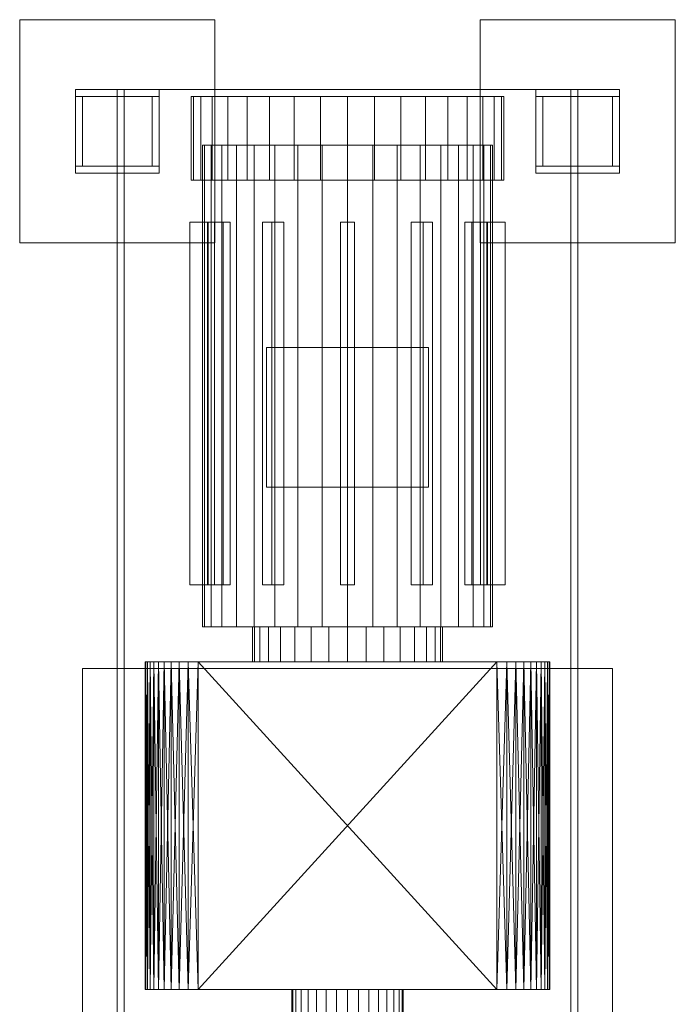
# Model space of a CAD drawing. Header units: millimetres. Extents: x -4395 to 65662, y -65530 to 6847.
# Tile 972 of 1034: x 59776 to 60246, y -16530 to -15825. Entities that reach past the tile are written whole.
import ezdxf

# ---------------------------------------------------------------- set-up
doc = ezdxf.new("R2010")
doc.units = ezdxf.units.MM
doc.layers.add('superior_secador', color=7, linetype='Continuous', lineweight=0)

msp = doc.modelspace()

# ---------------------------------------------------------------- linework, layer by layer
at = {"layer": 'superior_secador'}
for p, q in [((59776.134, -15985), (59776.134, -15825)), ((59776.134, -15825), (59916.134, -15825)), ((59916.134, -15825), (59916.134, -15985)), ((60106.134, -15985), (60106.134, -15825)), ((60106.134, -15825), (60246.134, -15825)), ((60246.134, -15825), (60246.134, -15985)), ((59816.134, -15880), (59816.134, -15875)), ((59816.134, -15875), (59876.134, -15875)), ((59876.134, -15880), (59816.134, -15880)), ((59816.134, -15930), (59816.134, -15880)), ((59816.134, -15880), (59821.134, -15880)), ((59821.134, -15880), (59821.134, -15930)), ((59846.134, -16675), (59846.134, -15875)), ((59846.134, -15875), (60176.134, -15875)), ((59846.134, -15875), (59851.134, -15875)), ((59851.134, -15875), (59851.134, -16675)), ((59871.134, -15930), (59871.134, -15880)), ((59871.134, -15880), (59876.134, -15880)), ((59876.134, -15875), (59876.134, -15880)), ((59876.134, -15880), (59876.134, -15930)), ((59900.835, -15880), (59899.134, -15880)), ((59899.134, -15880), (59899.134, -15940)), ((59905.888, -15880), (59900.835, -15880)), ((59900.835, -15880), (59900.835, -15940)), ((59914.139, -15880), (59905.888, -15880)), ((59905.888, -15880), (59905.888, -15940)), ((59925.337, -15880), (59914.139, -15880)), ((59914.139, -15880), (59914.139, -15940)), ((59939.142, -15880), (59925.337, -15880)), ((59925.337, -15880), (59925.337, -15940)), ((59955.134, -15880), (59939.142, -15880)), ((59939.142, -15880), (59939.142, -15940)), ((59972.828, -15880), (59955.134, -15880)), ((59955.134, -15880), (59955.134, -15940)), ((59991.685, -15880), (59972.828, -15880)), ((59972.828, -15880), (59972.828, -15940)), ((60011.134, -15880), (59991.685, -15880)), ((59991.685, -15880), (59991.685, -15940)), ((60030.582, -15880), (60011.134, -15880)), ((60011.134, -15880), (60011.134, -15940)), ((60049.44, -15880), (60030.582, -15880)), ((60030.582, -15880), (60030.582, -15940)), ((60067.134, -15880), (60049.44, -15880)), ((60049.44, -15880), (60049.44, -15940)), ((60083.126, -15880), (60067.134, -15880)), ((60067.134, -15880), (60067.134, -15940)), ((60096.931, -15880), (60083.126, -15880)), ((60083.126, -15880), (60083.126, -15940)), ((60108.129, -15880), (60096.931, -15880)), ((60096.931, -15880), (60096.931, -15940)), ((60116.379, -15880), (60108.129, -15880)), ((60108.129, -15880), (60108.129, -15940)), ((60121.432, -15880), (60116.379, -15880)), ((60116.379, -15880), (60116.379, -15940)), ((60121.432, -15880), (60123.134, -15880)), ((60121.432, -15880), (60121.432, -15940)), ((60123.134, -15940), (60123.134, -15880)), ((60146.134, -15880), (60146.134, -15875)), ((60146.134, -15875), (60206.134, -15875)), ((60206.134, -15880), (60146.134, -15880)), ((60146.134, -15930), (60146.134, -15880)), ((60146.134, -15880), (60151.134, -15880)), ((60151.134, -15880), (60151.134, -15930)), ((60171.134, -16675), (60171.134, -15875)), ((60171.134, -15875), (60176.134, -15875)), ((60176.134, -15875), (60176.134, -16675)), ((60201.134, -15930), (60201.134, -15880)), ((60201.134, -15880), (60206.134, -15880)), ((60206.134, -15875), (60206.134, -15880)), ((60206.134, -15880), (60206.134, -15930)), ((59908.714, -15915), (59907.134, -15915)), ((59907.134, -15915), (59907.134, -16260)), ((59913.406, -15915), (59908.714, -15915)), ((59908.714, -15915), (59908.714, -16260)), ((59921.067, -15915), (59913.406, -15915)), ((59913.406, -15915), (59913.406, -16260)), ((59931.465, -15915), (59921.067, -15915)), ((59921.067, -15915), (59921.067, -16260)), ((59944.284, -15915), (59931.465, -15915)), ((59931.465, -15915), (59931.465, -16260)), ((59959.134, -15915), (59944.284, -15915)), ((59944.284, -15915), (59944.284, -16260)), ((59975.564, -15915), (59959.134, -15915)), ((59959.134, -15915), (59959.134, -16260)), ((59993.074, -15915), (59975.564, -15915)), ((59975.564, -15915), (59975.564, -16260)), ((60011.134, -15915), (59993.074, -15915)), ((59993.074, -15915), (59993.074, -16260)), ((60029.193, -15915), (60011.134, -15915)), ((60011.134, -15915), (60011.134, -16260)), ((60046.704, -15915), (60029.193, -15915)), ((60029.193, -15915), (60029.193, -16260)), ((60063.134, -15915), (60046.704, -15915)), ((60046.704, -15915), (60046.704, -16260)), ((60077.984, -15915), (60063.134, -15915)), ((60063.134, -15915), (60063.134, -16260)), ((60090.802, -15915), (60077.984, -15915)), ((60077.984, -15915), (60077.984, -16260)), ((60101.201, -15915), (60090.802, -15915)), ((60090.802, -15915), (60090.802, -16260)), ((60108.862, -15915), (60101.201, -15915)), ((60101.201, -15915), (60101.201, -16260)), ((60113.554, -15915), (60108.862, -15915)), ((60108.862, -15915), (60108.862, -16260)), ((60113.554, -15915), (60115.134, -15915)), ((60113.554, -15915), (60113.554, -16260)), ((60115.134, -16260), (60115.134, -15915)), ((59816.134, -15935), (59816.134, -15930)), ((59816.134, -15930), (59876.134, -15930)), ((59821.134, -15930), (59816.134, -15930)), ((59876.134, -15930), (59871.134, -15930)), ((59876.134, -15930), (59876.134, -15935)), ((60146.134, -15935), (60146.134, -15930)), ((60146.134, -15930), (60206.134, -15930)), ((60151.134, -15930), (60146.134, -15930)), ((60206.134, -15930), (60201.134, -15930)), ((60206.134, -15930), (60206.134, -15935)), ((59876.134, -15935), (59816.134, -15935)), ((60206.134, -15935), (60146.134, -15935)), ((59900.835, -15940), (59899.134, -15940)), ((59905.888, -15940), (59900.835, -15940)), ((59914.139, -15940), (59905.888, -15940)), ((59925.337, -15940), (59914.139, -15940)), ((59939.142, -15940), (59925.337, -15940)), ((59955.134, -15940), (59939.142, -15940)), ((59972.828, -15940), (59955.134, -15940)), ((59991.685, -15940), (59972.828, -15940)), ((60011.134, -15940), (59991.685, -15940)), ((60030.582, -15940), (60011.134, -15940)), ((60049.44, -15940), (60030.582, -15940)), ((60067.134, -15940), (60049.44, -15940)), ((60083.126, -15940), (60067.134, -15940)), ((60096.931, -15940), (60083.126, -15940)), ((60108.129, -15940), (60096.931, -15940)), ((60116.379, -15940), (60108.129, -15940)), ((60121.432, -15940), (60116.379, -15940)), ((60123.134, -15940), (60121.432, -15940)), ((59911.134, -15970), (59898.134, -15970)), ((59898.134, -15970), (59898.134, -16230)), ((59910.773, -16230), (59910.773, -15970)), ((59910.773, -15970), (59922.031, -15970)), ((59910.773, -15970), (59915.773, -15970)), ((59911.134, -16230), (59911.134, -15970)), ((59927.031, -15970), (59915.773, -15970)), ((59915.773, -15970), (59915.773, -16230)), ((59922.031, -15970), (59922.031, -16230)), ((59927.031, -15970), (59922.031, -15970)), ((59927.031, -16230), (59927.031, -15970)), ((59950.304, -16230), (59950.304, -15970)), ((59950.304, -15970), (59956.804, -15970)), ((59950.304, -15970), (59958.964, -15970)), ((59956.804, -15970), (59956.804, -16230)), ((59965.464, -15970), (59956.804, -15970)), ((59965.464, -15970), (59958.964, -15970)), ((59958.964, -15970), (59958.964, -16230)), ((59965.464, -16230), (59965.464, -15970)), ((60006.134, -16230), (60006.134, -15970)), ((60016.134, -15970), (60006.134, -15970)), ((60016.134, -16230), (60016.134, -15970)), ((60063.304, -15970), (60056.804, -15970)), ((60056.804, -15970), (60056.804, -16230)), ((60065.464, -15970), (60056.804, -15970)), ((60063.304, -16230), (60063.304, -15970)), ((60063.304, -15970), (60071.964, -15970)), ((60065.464, -16230), (60065.464, -15970)), ((60065.464, -15970), (60071.964, -15970)), ((60071.964, -15970), (60071.964, -16230)), ((60106.495, -15970), (60095.236, -15970)), ((60095.236, -15970), (60095.236, -16230)), ((60100.236, -15970), (60095.236, -15970)), ((60100.236, -16230), (60100.236, -15970)), ((60100.236, -15970), (60111.495, -15970)), ((60106.495, -16230), (60106.495, -15970)), ((60106.495, -15970), (60111.495, -15970)), ((60111.134, -16230), (60111.134, -15970)), ((60111.134, -15970), (60124.134, -15970)), ((60111.495, -15970), (60111.495, -16230)), ((60124.134, -15970), (60124.134, -16230)), ((59916.134, -15985), (59776.134, -15985)), ((60246.134, -15985), (60106.134, -15985)), ((59953.134, -16160), (59953.134, -16060)), ((59953.134, -16060), (60069.134, -16060)), ((60069.134, -16060), (60069.134, -16160)), ((60069.134, -16160), (59953.134, -16160)), ((59898.134, -16230), (59911.134, -16230)), ((59922.031, -16230), (59910.773, -16230)), ((59915.773, -16230), (59910.773, -16230)), ((59915.773, -16230), (59927.031, -16230)), ((59922.031, -16230), (59927.031, -16230)), ((59956.804, -16230), (59950.304, -16230)), ((59958.964, -16230), (59950.304, -16230)), ((59956.804, -16230), (59965.464, -16230)), ((59958.964, -16230), (59965.464, -16230)), ((60016.134, -16230), (60006.134, -16230)), ((60056.804, -16230), (60063.304, -16230)), ((60056.804, -16230), (60065.464, -16230)), ((60071.964, -16230), (60063.304, -16230)), ((60071.964, -16230), (60065.464, -16230)), ((60095.236, -16230), (60106.495, -16230)), ((60095.236, -16230), (60100.236, -16230)), ((60111.495, -16230), (60100.236, -16230)), ((60111.495, -16230), (60106.495, -16230)), ((60124.134, -16230), (60111.134, -16230)), ((59908.714, -16260), (59907.134, -16260)), ((59913.406, -16260), (59908.714, -16260)), ((59921.067, -16260), (59913.406, -16260)), ((59931.465, -16260), (59921.067, -16260)), ((59944.284, -16260), (59931.465, -16260)), ((59944.44, -16260), (59943.134, -16260)), ((59943.134, -16260), (59943.134, -16285)), ((59959.134, -16260), (59944.284, -16260)), ((59948.31, -16260), (59944.44, -16260)), ((59944.44, -16260), (59944.44, -16285)), ((59954.594, -16260), (59948.31, -16260)), ((59948.31, -16260), (59948.31, -16285)), ((59963.051, -16260), (59954.594, -16260)), ((59954.594, -16260), (59954.594, -16285)), ((59975.564, -16260), (59959.134, -16260)), ((59973.355, -16260), (59963.051, -16260)), ((59963.051, -16260), (59963.051, -16285)), ((59985.111, -16260), (59973.355, -16260)), ((59973.355, -16260), (59973.355, -16285)), ((59993.074, -16260), (59975.564, -16260)), ((59997.868, -16260), (59985.111, -16260)), ((59985.111, -16260), (59985.111, -16285)), ((60011.134, -16260), (59993.074, -16260)), ((60011.134, -16260), (59997.868, -16260)), ((59997.868, -16260), (59997.868, -16285)), ((60029.193, -16260), (60011.134, -16260)), ((60024.4, -16260), (60011.134, -16260)), ((60011.134, -16260), (60011.134, -16285)), ((60037.156, -16260), (60024.4, -16260)), ((60024.4, -16260), (60024.4, -16285)), ((60046.704, -16260), (60029.193, -16260)), ((60048.913, -16260), (60037.156, -16260)), ((60037.156, -16260), (60037.156, -16285)), ((60063.134, -16260), (60046.704, -16260)), ((60059.217, -16260), (60048.913, -16260)), ((60048.913, -16260), (60048.913, -16285)), ((60067.674, -16260), (60059.217, -16260)), ((60059.217, -16260), (60059.217, -16285)), ((60077.984, -16260), (60063.134, -16260)), ((60073.958, -16260), (60067.674, -16260)), ((60067.674, -16260), (60067.674, -16285)), ((60077.827, -16260), (60073.958, -16260)), ((60073.958, -16260), (60073.958, -16285)), ((60077.827, -16260), (60079.134, -16260)), ((60077.827, -16260), (60077.827, -16285)), ((60090.802, -16260), (60077.984, -16260)), ((60079.134, -16285), (60079.134, -16260)), ((60101.201, -16260), (60090.802, -16260)), ((60108.862, -16260), (60101.201, -16260)), ((60113.554, -16260), (60108.862, -16260)), ((60115.134, -16260), (60113.554, -16260)), ((59866.515, -16285), (59866.134, -16285)), ((59866.134, -16285), (59867.653, -16285)), ((59869.554, -16285), (59866.134, -16285)), ((59866.134, -16285), (59872.214, -16285)), ((59866.515, -16285), (59866.134, -16520)), ((59866.134, -16285), (59866.134, -16520)), ((59866.134, -16285), (59866.515, -16520)), ((59869.554, -16285), (59866.515, -16285)), ((59866.515, -16285), (59867.653, -16285)), ((59867.653, -16285), (59866.515, -16520)), ((59866.515, -16285), (59866.515, -16520)), ((59866.515, -16285), (59867.653, -16520)), ((59867.653, -16285), (59869.554, -16285)), ((59867.653, -16285), (59872.214, -16285)), ((59869.554, -16285), (59867.653, -16520)), ((59867.653, -16285), (59867.653, -16520)), ((59867.653, -16285), (59869.554, -16520)), ((59875.634, -16285), (59869.554, -16285)), ((59869.554, -16285), (59872.214, -16285)), ((59884.753, -16285), (59869.554, -16285)), ((60118.134, -16285), (59869.554, -16285)), ((59872.214, -16285), (59869.554, -16520)), ((59869.554, -16285), (59869.554, -16520)), ((59869.554, -16285), (59872.214, -16520)), ((59872.214, -16285), (59875.634, -16285)), ((59872.214, -16285), (59879.814, -16285)), ((59872.214, -16285), (59890.454, -16285)), ((59872.214, -16285), (60146.634, -16285)), ((60118.134, -16285), (59872.214, -16285)), ((59875.634, -16285), (59872.214, -16520)), ((59872.214, -16285), (59872.214, -16520)), ((59872.214, -16285), (59875.634, -16520)), ((59884.753, -16285), (59875.634, -16285)), ((59875.634, -16285), (59879.814, -16285)), ((59879.814, -16285), (59875.634, -16520)), ((59875.634, -16285), (59875.634, -16520)), ((59875.634, -16285), (59879.814, -16520)), ((59879.814, -16285), (59884.753, -16285)), ((59879.814, -16285), (59890.454, -16285)), ((59884.753, -16285), (59879.814, -16520)), ((59879.814, -16285), (59879.814, -16520)), ((59879.814, -16285), (59884.753, -16520)), ((59896.913, -16285), (59884.753, -16285)), ((59884.753, -16285), (59890.454, -16285)), ((60118.134, -16285), (59884.753, -16285)), ((59890.454, -16285), (59884.753, -16520)), ((59884.753, -16285), (59884.753, -16520)), ((59884.753, -16285), (59890.454, -16520)), ((59890.454, -16285), (59904.134, -16285)), ((59896.913, -16285), (59890.454, -16285)), ((59890.454, -16285), (60125.355, -16285)), ((59890.454, -16285), (60146.634, -16285)), ((59896.913, -16285), (59890.454, -16520)), ((59890.454, -16285), (59890.454, -16520)), ((59890.454, -16285), (59896.913, -16520)), ((59904.134, -16285), (59896.913, -16285)), ((60118.134, -16285), (59896.913, -16285)), ((59904.134, -16285), (59896.913, -16520)), ((59896.913, -16285), (59896.913, -16520)), ((59896.913, -16285), (59904.134, -16520)), ((59904.134, -16285), (60125.355, -16285)), ((60118.134, -16285), (59904.134, -16285)), ((59904.134, -16520), (59904.134, -16285)), ((59904.134, -16285), (60118.134, -16520)), ((60118.134, -16285), (59904.134, -16520)), ((59944.44, -16285), (59943.134, -16285)), ((59948.31, -16285), (59944.44, -16285)), ((59954.594, -16285), (59948.31, -16285)), ((59963.051, -16285), (59954.594, -16285)), ((59973.355, -16285), (59963.051, -16285)), ((59985.111, -16285), (59973.355, -16285)), ((59997.868, -16285), (59985.111, -16285)), ((60011.134, -16285), (59997.868, -16285)), ((60024.4, -16285), (60011.134, -16285)), ((60037.156, -16285), (60024.4, -16285)), ((60048.913, -16285), (60037.156, -16285)), ((60059.217, -16285), (60048.913, -16285)), ((60067.674, -16285), (60059.217, -16285)), ((60073.958, -16285), (60067.674, -16285)), ((60077.827, -16285), (60073.958, -16285)), ((60079.134, -16285), (60077.827, -16285)), ((60125.355, -16285), (60118.134, -16285)), ((60131.814, -16285), (60118.134, -16285)), ((60142.454, -16285), (60118.134, -16285)), ((60154.614, -16285), (60118.134, -16285)), ((60146.634, -16285), (60118.134, -16285)), ((60118.134, -16285), (60118.134, -16520)), ((60118.134, -16285), (60125.355, -16520)), ((60125.355, -16285), (60118.134, -16520)), ((60125.355, -16285), (60137.515, -16285)), ((60131.814, -16285), (60125.355, -16285)), ((60125.355, -16285), (60146.634, -16285)), ((60125.355, -16285), (60125.355, -16520)), ((60125.355, -16285), (60131.814, -16520)), ((60131.814, -16285), (60125.355, -16520)), ((60137.515, -16285), (60131.814, -16285)), ((60142.454, -16285), (60131.814, -16285)), ((60131.814, -16285), (60131.814, -16520)), ((60131.814, -16285), (60137.515, -16520)), ((60137.515, -16285), (60131.814, -16520)), ((60137.515, -16285), (60146.634, -16285)), ((60142.454, -16285), (60137.515, -16285)), ((60137.515, -16285), (60137.515, -16520)), ((60137.515, -16285), (60142.454, -16520)), ((60142.454, -16285), (60137.515, -16520)), ((60146.634, -16285), (60142.454, -16285)), ((60150.054, -16285), (60142.454, -16285)), ((60154.614, -16285), (60142.454, -16285)), ((60142.454, -16285), (60142.454, -16520)), ((60142.454, -16285), (60146.634, -16520)), ((60146.634, -16285), (60142.454, -16520)), ((60146.634, -16285), (60152.714, -16285)), ((60150.054, -16285), (60146.634, -16285)), ((60146.634, -16285), (60155.753, -16285)), ((60146.634, -16285), (60154.614, -16285)), ((60146.634, -16285), (60146.634, -16520)), ((60146.634, -16285), (60150.054, -16520)), ((60150.054, -16285), (60146.634, -16520)), ((60152.714, -16285), (60150.054, -16285)), ((60154.614, -16285), (60150.054, -16285)), ((60150.054, -16285), (60150.054, -16520)), ((60150.054, -16285), (60152.714, -16520)), ((60152.714, -16285), (60150.054, -16520)), ((60152.714, -16285), (60155.753, -16285)), ((60154.614, -16285), (60152.714, -16285)), ((60152.714, -16285), (60152.714, -16520)), ((60152.714, -16285), (60154.614, -16520)), ((60154.614, -16285), (60152.714, -16520)), ((60155.753, -16285), (60154.614, -16285)), ((60156.134, -16285), (60154.614, -16285)), ((60154.614, -16285), (60154.614, -16520)), ((60154.614, -16285), (60155.753, -16520)), ((60155.753, -16285), (60154.614, -16520)), ((60155.753, -16285), (60156.134, -16285)), ((60155.753, -16285), (60155.753, -16520)), ((60155.753, -16285), (60156.134, -16520)), ((60156.134, -16285), (60155.753, -16520)), ((60156.134, -16285), (60156.134, -16520)), ((59821.134, -16560), (59821.134, -16290)), ((59821.134, -16290), (60201.134, -16290)), ((60201.134, -16290), (60201.134, -16560)), ((59866.134, -16520), (59866.515, -16520)), ((59867.653, -16520), (59866.134, -16520)), ((59866.134, -16520), (59869.554, -16520)), ((59872.214, -16520), (59866.134, -16520)), ((59866.515, -16520), (59869.554, -16520)), ((59867.653, -16520), (59866.515, -16520)), ((59869.554, -16520), (59867.653, -16520)), ((59872.214, -16520), (59867.653, -16520)), ((59869.554, -16520), (59875.634, -16520)), ((59872.214, -16520), (59869.554, -16520)), ((59869.554, -16520), (59884.753, -16520)), ((59869.554, -16520), (60118.134, -16520)), ((59875.634, -16520), (59872.214, -16520)), ((59879.814, -16520), (59872.214, -16520)), ((59890.454, -16520), (59872.214, -16520)), ((60146.634, -16520), (59872.214, -16520)), ((59872.214, -16520), (60118.134, -16520)), ((59875.634, -16520), (59884.753, -16520)), ((59879.814, -16520), (59875.634, -16520)), ((59884.753, -16520), (59879.814, -16520)), ((59890.454, -16520), (59879.814, -16520)), ((59884.753, -16520), (59896.913, -16520)), ((59890.454, -16520), (59884.753, -16520)), ((59884.753, -16520), (60118.134, -16520)), ((59904.134, -16520), (59890.454, -16520)), ((59890.454, -16520), (59896.913, -16520)), ((60125.355, -16520), (59890.454, -16520)), ((60146.634, -16520), (59890.454, -16520)), ((59896.913, -16520), (59904.134, -16520)), ((59896.913, -16520), (60118.134, -16520)), ((60125.355, -16520), (59904.134, -16520)), ((59904.134, -16520), (60118.134, -16520)), ((59971.902, -16520), (59971.134, -16520)), ((59971.134, -16520), (59971.134, -16675)), ((59974.179, -16520), (59971.902, -16520)), ((59971.902, -16520), (59971.902, -16675)), ((59977.875, -16520), (59974.179, -16520)), ((59974.179, -16520), (59974.179, -16675)), ((59982.85, -16520), (59977.875, -16520)), ((59977.875, -16520), (59977.875, -16675)), ((59988.911, -16520), (59982.85, -16520)), ((59982.85, -16520), (59982.85, -16675)), ((59995.827, -16520), (59988.911, -16520)), ((59988.911, -16520), (59988.911, -16675)), ((60003.33, -16520), (59995.827, -16520)), ((59995.827, -16520), (59995.827, -16675)), ((60011.134, -16520), (60003.33, -16520)), ((60003.33, -16520), (60003.33, -16675)), ((60018.937, -16520), (60011.134, -16520)), ((60011.134, -16520), (60011.134, -16675)), ((60026.441, -16520), (60018.937, -16520)), ((60018.937, -16520), (60018.937, -16675)), ((60033.357, -16520), (60026.441, -16520)), ((60026.441, -16520), (60026.441, -16675)), ((60039.418, -16520), (60033.357, -16520)), ((60033.357, -16520), (60033.357, -16675)), ((60044.393, -16520), (60039.418, -16520)), ((60039.418, -16520), (60039.418, -16675)), ((60048.089, -16520), (60044.393, -16520)), ((60044.393, -16520), (60044.393, -16675)), ((60050.365, -16520), (60048.089, -16520)), ((60048.089, -16520), (60048.089, -16675)), ((60050.365, -16520), (60051.134, -16520)), ((60050.365, -16520), (60050.365, -16675)), ((60051.134, -16675), (60051.134, -16520)), ((60118.134, -16520), (60125.355, -16520)), ((60118.134, -16520), (60131.814, -16520)), ((60118.134, -16520), (60142.454, -16520)), ((60118.134, -16520), (60154.614, -16520)), ((60118.134, -16520), (60146.634, -16520)), ((60137.515, -16520), (60125.355, -16520)), ((60125.355, -16520), (60131.814, -16520)), ((60146.634, -16520), (60125.355, -16520)), ((60131.814, -16520), (60137.515, -16520)), ((60131.814, -16520), (60142.454, -16520)), ((60146.634, -16520), (60137.515, -16520)), ((60137.515, -16520), (60142.454, -16520)), ((60142.454, -16520), (60146.634, -16520)), ((60142.454, -16520), (60150.054, -16520)), ((60142.454, -16520), (60154.614, -16520)), ((60152.714, -16520), (60146.634, -16520)), ((60146.634, -16520), (60150.054, -16520)), ((60155.753, -16520), (60146.634, -16520)), ((60154.614, -16520), (60146.634, -16520)), ((60150.054, -16520), (60152.714, -16520)), ((60150.054, -16520), (60154.614, -16520)), ((60155.753, -16520), (60152.714, -16520)), ((60152.714, -16520), (60154.614, -16520)), ((60154.614, -16520), (60155.753, -16520)), ((60154.614, -16520), (60156.134, -16520)), ((60156.134, -16520), (60155.753, -16520))]:
    msp.add_line(p, q, dxfattribs=at)

doc.saveas('drawing.dxf')
